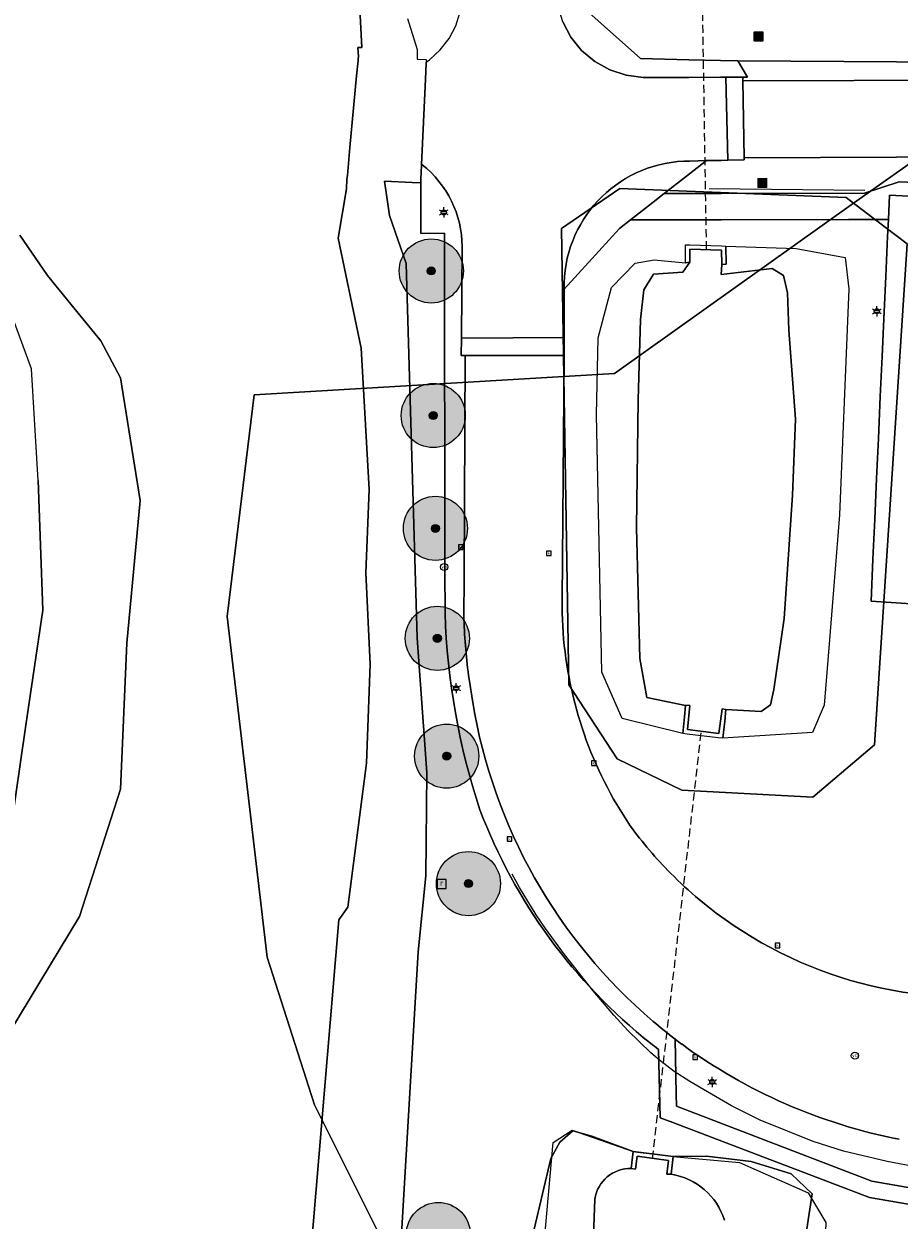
# Model space of a CAD drawing. Header units: metres. Extents: x 163628 to 167855, y 402678 to 405435.
# Tile 651 of 656: x 167422 to 167477, y 405016 to 405090. Entities that reach past the tile are written whole.
import ezdxf
from ezdxf.enums import TextEntityAlignment as Align

# ---------------------------------------------------------------- set-up
doc = ezdxf.new("R2010")
doc.units = ezdxf.units.M
doc.linetypes.add('DASHED2', pattern=[0.375, 0.25, -0.125])
doc.layers.get('0').update_dxf_attribs({"lineweight": 25})
for name, color, linetype, lineweight in [('B-WE-KW-KUNSTWERK_DUIKER-G', 252, 'Continuous', 18), ('X-CA190022.004-UO-BGT_Ondergrond$0$GE_203_VGOHaag_Lijn_GEM', 253, 'X-CA190022.004-UO-BGT_Ondergrond$0$Heg', 9), ('X-CA190022.004-UO-BGT_Ondergrond$0$GE_314_WGDRijbaanLokaleweg_Vlak_GEM', 253, 'Continuous', 9), ('X-CA190022.004-UO-BGT_Ondergrond$0$GE_317_WGDVoetpad_Vlak_GEM', 253, 'Continuous', 9), ('X-CA190022.004-UO-BGT_Ondergrond$0$GE_320_WGDParkeervlak_Vlak_GEM', 253, 'Continuous', 9), ('X-CA190022.004-UO-BGT_Ondergrond$0$GE_363_OWGBerm_openverharding_Vlak_GEM', 253, 'Continuous', 9), ('X-CA190022.004-UO-BGT_Ondergrond$0$GE_364_OWGBerm_halfverhard_Vlak_GEM', 253, 'Continuous', 9), ('X-CA190022.004-UO-BGT_Ondergrond$0$GE_367_OWGBerm_groenvoorziening_grasenk_GEM', 253, 'Continuous', 9), ('X-CA190022.004-UO-BGT_Ondergrond$0$GE_479_BTDGroenvoorziening_grasenkruida_GEM', 253, 'Continuous', 9), ('X-CA190022.004-UO-BGT_Ondergrond$0$GE_522_WTDWatervlakte_meer_plas_ven_vijver_GEM', 253, 'Continuous', 9), ('X-CA190022.004-UO-BGT_Ondergrond$0$GE_541_OWTOever_slootkant_Vlak_GEM', 253, 'Continuous', 9), ('X-CA190022.004-UO-BGT_Ondergrond$0$GE_661_SHDMuurGroterDan30cm_Vlak_GEM', 253, 'Continuous', 9), ('X-CA190022.004-UO-BGT_Ondergrond$0$GE_662_SHDKademuurGroterDan30cm_Vlak_GEM', 253, 'Continuous', 9), ('X-CA190022.004-UO-BGT_Ondergrond$0$GE_812_BRDPlaatsnaambord_Punt_GEM', 253, 'Continuous', 9), ('X-CA190022.004-UO-BGT_Ondergrond$0$GE_814_BRDVerkeersbord_Punt_GEM', 253, 'Continuous', 9), ('X-CA190022.004-UO-BGT_Ondergrond$0$GE_861_PALLichtmast_Punt_GEM', 253, 'Continuous', 9), ('X-CA190022.004-UO-BGT_Ondergrond$0$GE_885_PutInspectieofRioolput_Punt_GEM', 253, 'Continuous', 9), ('X-CA190022.004-UO-BGT_Ondergrond$0$GE_886_PutKolk_Punt_GEM', 253, 'Continuous', 9), ('X-CA190022.004-UO-BGT_Ondergrond$0$N-WE-RI-PUT_INSPECTIE-S', 253, 'Continuous', 9), ('X-CA190022.004-UO-DWM_Beplanting$0$B-WE-GR-BOOM-S AFKOMSTIG UIT BGT', 252, 'Continuous', 0), ('X-CA190022.004-UO-KAD_Percelen$0$B-WE-KG-GRENS_PERCEEL-GV', 150, 'Continuous', 9)]:
    doc.layers.add(name, color=color, linetype=linetype, lineweight=lineweight)
doc.layers.add('X-CA190022.004-UO-DWM_Beplanting$0$B-WE-GR-BOOM-S AFKOMSTIG UIT BOMENBESTAND GEMEENTE', color=252, linetype='Continuous')
doc.layers.add('X-CA190022.004-UO-DWM_Beplanting$0$N-GV-GR-GRAS-A-200', color=7, linetype='Continuous')
doc.layers.add('X-CA190022.004-UO-KLIC$0$B-WE-KL-ET_LS-G', color=42, linetype='X-CA190022.004-UO-KLIC$0$1-200 LAAGSPANNING', lineweight=0, transparency=0.25)
doc.layers.add('X-CA190022.004-UO-KLIC$0$B-WE-KL-ET_LS_KABELBED-G', color=42, linetype='X-CA190022.004-UO-KLIC$0$1-200 LAAGSPANNING', lineweight=0, transparency=0.25)
doc.styles.add('X-CA190022.004-UO-BGT_Ondergrond$0$NLCS-ISO', font='NLCS-ISO.ttf')
doc.styles.add('X-CA190022.004-UO-KLIC$0$NLCS-ISO', font='NLCS-ISO.ttf')
doc.linetypes.add('X-CA190022.004-UO-BGT_Ondergrond$0$Heg', pattern='A,5,-1.5,[2,dgnlstyle-meierijstad.shx,S=0.007937,R=45,X=0,Y=0],-1.5', length=8)
doc.linetypes.add('X-CA190022.004-UO-KLIC$0$1-200 LAAGSPANNING', pattern='A,1.5,-0.6,["LS",X-CA190022.004-UO-KLIC$0$NLCS-ISO,S=0.24,R=0,X=-0.45,Y=-0.12],-0.05', length=2.15)

# ---------------------------------------------------------------- blocks, each defined once
blk = doc.blocks.new('X-CA190022.004-UO-BGT_Ondergrond$0$SRI-KOLK-SO')
at = {"color": 0, "linetype": 'ByBlock', "lineweight": 18}
blk.add_lwpolyline([(-1.125, -1.125), (1.125, -1.125), (1.125, 1.125), (-1.125, 1.125)], close=True, dxfattribs=at)
at = {"color": 0, "linetype": 'ByBlock', "lineweight": 18, "style": 'X-CA190022.004-UO-BGT_Ondergrond$0$NLCS-ISO'}
blk.add_text('k', height=1.5, dxfattribs=at).set_placement((0, 0), align=Align.MIDDLE_CENTER)
blk = doc.blocks.new('X-CA190022.004-UO-BGT_Ondergrond$0$IMGEOKolk')
at = {"xscale": 5, "yscale": 5, "zscale": 5}
blk.add_blockref('X-CA190022.004-UO-BGT_Ondergrond$0$SRI-KOLK-SO', (0, 0), dxfattribs=at)
blk = doc.blocks.new('X-CA190022.004-UO-BGT_Ondergrond$0$SRI-PUT_INSPECTIEPUT_RIOOLPUT-SO')
at = {"color": 0, "linetype": 'ByBlock', "lineweight": 18}
blk.add_lwpolyline([(-1.12, -1.12), (1.12, -1.12), (1.12, 1.12), (-1.12, 1.12)], close=True, dxfattribs=at)
at = {"color": 0, "linetype": 'ByBlock', "lineweight": 18, "style": 'X-CA190022.004-UO-BGT_Ondergrond$0$NLCS-ISO'}
blk.add_text('r', height=1.5, dxfattribs=at).set_placement((0, 0.28), align=Align.MIDDLE_CENTER)
blk = doc.blocks.new('X-CA190022.004-UO-BGT_Ondergrond$0$IMGEOInspectierioolput')
at = {"layer": 'X-CA190022.004-UO-BGT_Ondergrond$0$N-WE-RI-PUT_INSPECTIE-S', "xscale": 10, "yscale": 10, "zscale": 10}
blk.add_blockref('X-CA190022.004-UO-BGT_Ondergrond$0$SRI-PUT_INSPECTIEPUT_RIOOLPUT-SO', (0, 0), dxfattribs=at)
blk = doc.blocks.new('X-CA190022.004-UO-BGT_Ondergrond$0$N-SIE-WEG_LICHTMAST-SO')
h = blk.add_hatch(color=256)
h.paths.add_polyline_path([(1.16, 0.5, 0.658505), (-1.16, 0.5)])
h.paths.add_polyline_path([(-1.16, -0.5, 0.658505), (1.16, -0.5)])
at = {"flags": 128}
for points in [[(-2.19, 1.27), (-1.1, 0.63)], [(-1.16, 0.5), (1.16, 0.5)], [(0, 1.27), (0, 2.53)], [(1.1, 0.63), (2.19, 1.27)], [(-2.19, -1.27), (-1.1, -0.63)], [(-1.16, -0.5), (1.16, -0.5)], [(0, -1.27), (0, -2.53)], [(2.19, -1.27), (1.1, -0.63)]]:
    blk.add_lwpolyline(points, dxfattribs=at)
at = {"ltscale": 0.5}
blk.add_circle((0, 0), 1.27, dxfattribs=at)
at = {"style": 'X-CA190022.004-UO-BGT_Ondergrond$0$NLCS-ISO'}
blk.add_attdef('TYPE', text='', height=1.8, dxfattribs=at).set_placement((0, 2.53), align=Align.BOTTOM_CENTER)
blk = doc.blocks.new('X-CA190022.004-UO-BGT_Ondergrond$0$IMGEOLichtmastpaal')
at = {"xscale": 5, "yscale": 5, "zscale": 5}
blk.add_blockref('X-CA190022.004-UO-BGT_Ondergrond$0$N-SIE-WEG_LICHTMAST-SO', (0, 6.4), dxfattribs=at)
blk = doc.blocks.new('X-CA190022.004-UO-BGT_Ondergrond$0$SIE-WEG_PAAL_VERKEERSBORD-SO')
at = {"linetype": 'ByBlock', "lineweight": 18}
blk.add_circle((0, 0), 1.5, dxfattribs=at)
at = {"linetype": 'ByBlock', "lineweight": 18, "style": 'X-CA190022.004-UO-BGT_Ondergrond$0$NLCS-ISO'}
blk.add_text('vb', height=1.5, dxfattribs=at).set_placement((0, 0.13), align=Align.MIDDLE_CENTER)
blk = doc.blocks.new('X-CA190022.004-UO-BGT_Ondergrond$0$IMGEOVerkeersbord')
at = {"xscale": 5, "yscale": 5, "zscale": 5}
blk.add_blockref('X-CA190022.004-UO-BGT_Ondergrond$0$SIE-WEG_PAAL_VERKEERSBORD-SO', (0, 0), dxfattribs=at)
blk = doc.blocks.new('*U33')
at = {"layer": 'X-CA190022.004-UO-BGT_Ondergrond$0$GE_812_BRDPlaatsnaambord_Punt_GEM'}
h = blk.add_hatch(color=1, dxfattribs=at)
edge = h.paths.add_edge_path()
edge.add_spline(control_points=[(-13.2, 15.8), (-13.7, 15.8), (-14.3, 15.6)], knot_values=[0, 0, 0, 1, 1, 1], degree=2, periodic=0)
edge.add_spline(control_points=[(-14.3, 15.6), (-15.8, 14.9), (-15.8, 13.2)], knot_values=[0, 0, 0, 1, 1, 1], degree=2, periodic=0)
edge.add_line((-15.8, 13.2), (-15.8, -13.6))
edge.add_spline(control_points=[(-15.8, -13.6), (-15.3, -15.8), (-13.2, -15.8)], knot_values=[0, 0, 0, 1, 1, 1], degree=2, periodic=0)
edge.add_line((-13.2, -15.8), (13.6, -15.8))
edge.add_spline(control_points=[(13.6, -15.8), (15.8, -15.3), (15.8, -13.2)], knot_values=[0, 0, 0, 1, 1, 1], degree=2, periodic=0)
edge.add_line((15.8, -13.2), (15.8, 13.2))
edge.add_spline(control_points=[(15.8, 13.2), (15.8, 13.7), (15.6, 14.3)], knot_values=[0, 0, 0, 1, 1, 1], degree=2, periodic=0)
edge.add_spline(control_points=[(15.6, 14.3), (14.9, 15.8), (13.2, 15.8)], knot_values=[0, 0, 0, 1, 1, 1], degree=2, periodic=0)
edge.add_line((13.2, 15.8), (-13.2, 15.8))
at = {"layer": 'X-CA190022.004-UO-BGT_Ondergrond$0$GE_812_BRDPlaatsnaambord_Punt_GEM', "color": 1}
blk.add_3dface([(12.5, 7.4), (12.5, -7.4), (-12.5, -7.4), (-12.5, 7.4)], dxfattribs=at)
blk = doc.blocks.new('X-CA190022.004-UO-BGT_Ondergrond$0$IMGEOPlaatsnaambord')
at = {"layer": 'X-CA190022.004-UO-BGT_Ondergrond$0$GE_812_BRDPlaatsnaambord_Punt_GEM'}
blk.add_hatch(color=256, dxfattribs=at).paths.add_polyline_path([(12.5, 7.4), (12.5, -7.4), (-12.5, -7.4), (-12.5, 7.4)])
h = blk.add_hatch(color=256, dxfattribs=at)
edge = h.paths.add_edge_path(flags=0)
edge.add_spline(control_points=[(-10.4, -5.1), (-10.4, -5.3), (-10.2, -5.3)], knot_values=[0, 0, 0, 1, 1, 1], degree=2, periodic=0)
edge.add_line((-10.2, -5.3), (10.2, -5.3))
edge.add_spline(control_points=[(10.2, -5.3), (10.4, -5.3), (10.4, -5.1)], knot_values=[0, 0, 0, 1, 1, 1], degree=2, periodic=0)
edge.add_line((10.4, -5.1), (10.4, 5.1))
edge.add_spline(control_points=[(10.4, 5.1), (10.4, 5.3), (10.2, 5.3)], knot_values=[0, 0, 0, 1, 1, 1], degree=2, periodic=0)
edge.add_line((10.2, 5.3), (-10.2, 5.3))
edge.add_spline(control_points=[(-10.2, 5.3), (-10.4, 5.3), (-10.4, 5.1)], knot_values=[0, 0, 0, 1, 1, 1], degree=2, periodic=0)
edge.add_line((-10.4, 5.1), (-10.4, -5.1))
blk.add_blockref('*U33', (0, 0), dxfattribs=at)
blk = doc.blocks.new('X-CA190022.004-UO-DWM_Beplanting$0$SGR-BOOM_01-SO')
at = {"linetype": 'ByBlock', "lineweight": 18}
h = blk.add_hatch(color=0, dxfattribs=at)
h.dxf.hatch_style = 1
edge = h.paths.add_edge_path()
edge.add_arc((0, 0), 0.25, 0, 360)
at = {"color": 0, "linetype": 'ByBlock', "lineweight": 18}
for radius in [2, 0.25]:
    blk.add_circle((0, 0), radius, dxfattribs=at)
blk = doc.blocks.new('X-CA190022.004-UO-DWM_Beplanting$0$IMGEOBoom')
at = {"transparency": 33554457}
h = blk.add_hatch(color=256, dxfattribs=at)
h.dxf.hatch_style = 1
edge = h.paths.add_edge_path()
edge.add_arc((0, 0), 100, 0, 360)
edge = h.paths.add_edge_path(flags=17)
edge.add_arc((0, 0), 12.5, 0, 360)
h = blk.add_hatch()
h.set_pattern_fill('ANGLE', color=256)
h.set_pattern_definition([(0, (0, 0), (0, 6.985), [5.08, -1.905]), (90, (0, 0), (-6.985, 4e-16), [5.08, -1.905])])
edge = h.paths.add_edge_path(flags=17)
edge.add_arc((0, 0), 12.5, 0, 360)
at = {"layer": 'X-CA190022.004-UO-DWM_Beplanting$0$N-GV-GR-GRAS-A-200'}
h = blk.add_hatch(color=256, dxfattribs=at)
h.dxf.hatch_style = 1
edge = h.paths.add_edge_path(flags=17)
edge.add_arc((0, 0), 12.5, 0, 360)
at = {"xscale": 50, "yscale": 50, "zscale": 50}
blk.add_blockref('X-CA190022.004-UO-DWM_Beplanting$0$SGR-BOOM_01-SO', (0, 0), dxfattribs=at)

msp = doc.modelspace()

# ---------------------------------------------------------------- linework, layer by layer
at = {"layer": 'B-WE-KW-KUNSTWERK_DUIKER-G', "linetype": 'DASHED2', "ltscale": 2, "flags": 128}
for points in [[(167464.619, 405076.155), (167464.327, 405094.022)], [(167461.247, 405019.413), (167464.298, 405046.104)]]:
    msp.add_lwpolyline(points, dxfattribs=at)
at = {"layer": 'X-CA190022.004-UO-BGT_Ondergrond$0$GE_203_VGOHaag_Lijn_GEM'}
msp.add_line((167474.489, 405079.825), (167464.78, 405079.935), dxfattribs=at)
at = {"layer": 'X-CA190022.004-UO-BGT_Ondergrond$0$GE_314_WGDRijbaanLokaleweg_Vlak_GEM', "flags": 128}
for points in [[(167446.882, 405081.426), (167446.842, 405081.452), (167446.88, 405082.306), (167447.084, 405086.774), (167447.127, 405087.734), (167447.131, 405087.823), (167447.132, 405087.829), (167447.341, 405087.975), (167448.007, 405088.585), (167448.557, 405089.301), (167448.974, 405090.101), (167449.246, 405090.962)], [(167500.706, 405086.762), (167499.83, 405085.88), (167498.902, 405085.054), (167497.925, 405084.286), (167496.482, 405083.517), (167494.971, 405082.89), (167493.407, 405082.412), (167491.805, 405082.088), (167490.178, 405081.92), (167487.334, 405081.882), (167484.674, 405081.935), (167481.226, 405081.911), (167466.957, 405081.865), (167466.885, 405086.654), (167480.761, 405086.694), (167491.542, 405086.675), (167492.896, 405086.961), (167494.195, 405087.437), (167495.413, 405088.094), (167496.524, 405088.92), (167497.505, 405089.895), (167498.336, 405091.001)], [(167455.649, 405090.343), (167456.154, 405089.394), (167456.829, 405088.559), (167457.651, 405087.867), (167458.589, 405087.343), (167459.609, 405087.008), (167460.675, 405086.872), (167463.523, 405086.879), (167465.495, 405086.885), (167465.821, 405086.885)], [(167465.821, 405086.885), (167465.938, 405081.708), (167465.52, 405081.701), (167464.605, 405081.684), (167463.548, 405081.66), (167463.201, 405081.652)], [(167466.885, 405086.654), (167466.957, 405081.865), (167466.959, 405081.727), (167465.938, 405081.708), (167465.821, 405086.885), (167466.882, 405086.888), (167466.885, 405086.654)], [(167455.739, 405073.662), (167455.737, 405070.641), (167449.329, 405070.618), (167449.376, 405076.322)], [(167455.737, 405070.641), (167455.736, 405069.531), (167454.626, 405069.53), (167449.563, 405069.527), (167449.32, 405069.527), (167449.329, 405070.618), (167455.737, 405070.641)], [(167449.486, 405053.083), (167449.499, 405055.82), (167449.563, 405069.527), (167454.626, 405069.53), (167455.736, 405069.531), (167455.607, 405054.277)], [(167450.036, 405047.886), (167449.805, 405049.339)], [(167458.821, 405041.861), (167459.853, 405040.195)], [(167463.094, 405026.561), (167462.879, 405026.72), (167462.666, 405026.88)]]:
    msp.add_lwpolyline(points, dxfattribs=at)
at = {"layer": 'X-CA190022.004-UO-BGT_Ondergrond$0$GE_314_WGDRijbaanLokaleweg_Vlak_GEM'}
for centre, radius, start, end in [((167463.565, 405073.833), 7.828, 92.66348, 181.25063), ((167442.848, 405076.294), 6.528, 0.24893, 51.8347), ((167480.367, 405054.062), 24.761, 179.50356, 209.52243), ((167480.812, 405055.523), 25.966, 216.1795, 224.77723), ((167480.945, 405055.625), 26.132, 224.72911, 230.03161), ((167480.937, 405055.632), 26.132, 230.05602, 277.32754)]:
    msp.add_arc(centre, radius, start, end, dxfattribs=at)
at = {"layer": 'X-CA190022.004-UO-BGT_Ondergrond$0$GE_314_WGDRijbaanLokaleweg_Vlak_GEM', "extrusion": (0, 0, -1)}
for centre, radius, start, end in [((-167485.921, 405054.302), 36.456, 352.1759, 358.08408), ((-167482.859, 405053.321), 33.27, 310.42983, 350.59732), ((-167483.134, 405053.66), 33.707, 307.39092, 310.41208), ((-167483.097, 405053.858), 33.841, 281.02582, 306.23427)]:
    msp.add_arc(centre, radius, start, end, dxfattribs=at)
at = {"layer": 'X-CA190022.004-UO-BGT_Ondergrond$0$GE_317_WGDVoetpad_Vlak_GEM', "flags": 128}
for points in [[(167448.31, 405053.457), (167448.306, 405056.115), (167448.274, 405077.152), (167446.794, 405077.148), (167446.803, 405080.607), (167446.817, 405080.903), (167446.842, 405081.452), (167446.882, 405081.426)], [(167481.12, 405079.266), (167476.025, 405079.521), (167475.956, 405078.004), (167473.481, 405078.003), (167465.539, 405077.999), (167463.566, 405077.998), (167459.879, 405077.996), (167460.997, 405078.869), (167461.977, 405079.633), (167463.558, 405079.635), (167465.53, 405079.638), (167474.462, 405079.652), (167476.621, 405080.357), (167481.156, 405080.174), (167481.12, 405079.266)], [(167449.376, 405076.322), (167449.329, 405070.618), (167449.32, 405069.527), (167449.563, 405069.527)], [(167449.563, 405069.527), (167449.499, 405055.82), (167449.486, 405053.083)], [(167449.805, 405049.339), (167450.036, 405047.886)], [(167462.666, 405026.88), (167462.727, 405023.447), (167462.741, 405022.697), (167474.917, 405018.027), (167479.81, 405017.168), (167487.039, 405016.728), (167487.042, 405016.658), (167487.082, 405015.686), (167479.725, 405016.155), (167474.775, 405017.008), (167462.52, 405021.682), (167461.729, 405021.984), (167461.613, 405026.248)]]:
    msp.add_lwpolyline(points, dxfattribs=at)
at = {"layer": 'X-CA190022.004-UO-BGT_Ondergrond$0$GE_317_WGDVoetpad_Vlak_GEM', "extrusion": (0, 0, -1)}
for centre, radius, start, end in [((-167442.848, 405076.294), 6.528, 128.1653, 179.75107), ((-167491.894, 405054.853), 43.606, 341.73363, 358.16573), ((-167482.325, 405053.292), 34.064, 308.49689, 339.18101), ((-167482.71, 405053.786), 34.69, 307.45619, 308.48702)]:
    msp.add_arc(centre, radius, start, end, dxfattribs=at)
at = {"layer": 'X-CA190022.004-UO-BGT_Ondergrond$0$GE_317_WGDVoetpad_Vlak_GEM'}
for centre, radius, start, end in [((167485.921, 405054.302), 36.456, 181.91592, 187.8241), ((167482.859, 405053.321), 33.27, 189.40268, 229.57017), ((167483.134, 405053.66), 33.707, 229.58792, 232.60908)]:
    msp.add_arc(centre, radius, start, end, dxfattribs=at)
at = {"layer": 'X-CA190022.004-UO-BGT_Ondergrond$0$GE_320_WGDParkeervlak_Vlak_GEM', "flags": 128}
msp.add_lwpolyline([(167480.002, 405056.584), (167479.869, 405053.88), (167474.876, 405054.196), (167474.996, 405056.834), (167475.109, 405059.321), (167475.224, 405061.866), (167475.337, 405064.349), (167475.456, 405066.975), (167475.569, 405069.468), (167475.675, 405071.814), (167475.795, 405074.458), (167475.908, 405076.946), (167475.956, 405078.004), (167476.025, 405079.521), (167481.12, 405079.266), (167480.993, 405076.691), (167480.871, 405074.204), (167480.74, 405071.561), (167480.625, 405069.215), (167480.502, 405066.722), (167480.373, 405064.097), (167480.25, 405061.615), (167480.125, 405059.07), (167480.002, 405056.584)], dxfattribs=at)
at = {"layer": 'X-CA190022.004-UO-BGT_Ondergrond$0$GE_363_OWGBerm_openverharding_Vlak_GEM', "flags": 128}
for points in [[(167455.223, 405092.779), (167460.5, 405088.047), (167463.517, 405087.981), (167465.49, 405087.938), (167466.573, 405087.914), (167467.18, 405086.889), (167466.882, 405086.888), (167465.821, 405086.885), (167465.495, 405086.885), (167463.523, 405086.879), (167460.675, 405086.872), (167459.609, 405087.008), (167458.589, 405087.343), (167457.651, 405087.867), (167456.829, 405088.559), (167456.154, 405089.394), (167455.649, 405090.343), (167455.334, 405091.37), (167455.22, 405092.438), (167455.223, 405092.779)], [(167463.201, 405081.652), (167463.548, 405081.66), (167464.605, 405081.684), (167463.552, 405080.862), (167461.977, 405079.633), (167460.997, 405078.869)], [(167460.997, 405078.869), (167459.879, 405077.996), (167459.188, 405077.457), (167456.61, 405074.62), (167455.739, 405073.662)]]:
    msp.add_lwpolyline(points, dxfattribs=at)
at = {"layer": 'X-CA190022.004-UO-BGT_Ondergrond$0$GE_363_OWGBerm_openverharding_Vlak_GEM', "extrusion": (0, 0, -1)}
msp.add_arc((-167463.565, 405073.833), 7.828, 358.74937, 87.33652, dxfattribs=at)
at = {"layer": 'X-CA190022.004-UO-BGT_Ondergrond$0$GE_364_OWGBerm_halfverhard_Vlak_GEM', "flags": 128}
msp.add_lwpolyline([(167498.336, 405091.001), (167497.505, 405089.895), (167496.524, 405088.92), (167495.413, 405088.094), (167494.195, 405087.437), (167492.896, 405086.961), (167491.542, 405086.675), (167480.761, 405086.694), (167466.885, 405086.654), (167466.882, 405086.888), (167467.18, 405086.889), (167466.573, 405087.914), (167483.071, 405087.806), (167490.331, 405088.145), (167492.41, 405088.373), (167493.583, 405088.805), (167494.675, 405089.412), (167495.661, 405090.18), (167496.517, 405091.09)], dxfattribs=at)
at = {"layer": 'X-CA190022.004-UO-BGT_Ondergrond$0$GE_367_OWGBerm_groenvoorziening_grasenk_GEM', "flags": 128}
for points in [[(167496.517, 405091.09), (167495.661, 405090.18), (167494.675, 405089.412), (167493.583, 405088.805), (167492.41, 405088.373), (167490.331, 405088.145), (167483.071, 405087.806), (167466.573, 405087.914), (167465.49, 405087.938), (167463.517, 405087.981), (167460.5, 405088.047), (167455.223, 405092.779)], [(167481.226, 405081.911), (167481.171, 405080.545), (167481.156, 405080.174), (167476.621, 405080.357), (167474.462, 405079.652), (167465.53, 405079.638), (167463.558, 405079.635), (167461.977, 405079.633), (167463.552, 405080.862), (167464.605, 405081.684), (167465.52, 405081.701), (167465.938, 405081.708), (167466.959, 405081.727), (167466.957, 405081.865), (167481.226, 405081.911)], [(167455.607, 405054.277), (167455.736, 405069.531), (167455.737, 405070.641), (167455.739, 405073.662), (167456.61, 405074.62), (167459.188, 405077.457), (167459.879, 405077.996), (167463.566, 405077.998), (167465.539, 405077.999), (167473.481, 405078.003), (167475.956, 405078.004), (167475.908, 405076.946), (167475.795, 405074.458), (167475.675, 405071.814), (167475.569, 405069.468), (167475.456, 405066.975), (167475.337, 405064.349), (167475.224, 405061.866), (167475.109, 405059.321), (167474.996, 405056.834), (167474.876, 405054.196), (167479.869, 405053.88)], [(167471.959, 405047.726), (167471.219, 405046.012), (167465.628, 405045.657), (167465.348, 405045.689), (167463.409, 405045.909), (167463.138, 405045.94), (167459.35, 405046.879), (167458.08, 405049.773), (167457.763, 405065.829), (167457.858, 405070.63), (167458.681, 405073.76), (167460.17, 405075.283), (167461.344, 405075.497), (167463.309, 405075.316), (167463.305, 405076.435), (167463.574, 405076.427), (167465.547, 405076.364), (167465.814, 405076.356), (167470.207, 405076.212), (167473.265, 405075.647), (167473.5, 405073.694), (167472.913, 405059.581), (167472.286, 405051.784), (167471.959, 405047.726)], [(167459.853, 405040.195), (167458.821, 405041.861)], [(167486.98, 405018.19), (167486.998, 405017.63), (167487.019, 405017.179), (167487.039, 405016.728), (167479.81, 405017.168), (167474.917, 405018.027), (167462.741, 405022.697), (167462.727, 405023.447), (167462.666, 405026.88), (167462.879, 405026.72), (167463.094, 405026.561)]]:
    msp.add_lwpolyline(points, dxfattribs=at)
at = {"layer": 'X-CA190022.004-UO-BGT_Ondergrond$0$GE_367_OWGBerm_groenvoorziening_grasenk_GEM', "extrusion": (0, 0, -1)}
for centre, radius, start, end in [((-167480.367, 405054.062), 24.761, 330.47757, 0.49644), ((-167480.812, 405055.523), 25.966, 315.22277, 323.8205), ((-167480.945, 405055.625), 26.132, 309.96839, 315.27089), ((-167480.937, 405055.632), 26.132, 262.67246, 309.94398)]:
    msp.add_arc(centre, radius, start, end, dxfattribs=at)
at = {"layer": 'X-CA190022.004-UO-BGT_Ondergrond$0$GE_367_OWGBerm_groenvoorziening_grasenk_GEM'}
msp.add_arc((167483.097, 405053.858), 33.841, 233.76573, 258.97418, dxfattribs=at)
at = {"layer": 'X-CA190022.004-UO-BGT_Ondergrond$0$GE_479_BTDGroenvoorziening_grasenkruida_GEM', "flags": 128}
for points in [[(167445.456, 405012.266), (167446.64, 405032.336), (167447.12, 405037.063), (167447.183, 405043.524), (167446.569, 405051.888), (167445.89, 405075.277), (167444.847, 405078.265), (167444.538, 405080.399), (167446.264, 405080.321), (167446.789, 405080.297), (167446.803, 405080.607), (167446.794, 405077.148), (167448.274, 405077.152), (167448.306, 405056.115), (167448.31, 405053.457)], [(167422.936, 405061.734), (167423.221, 405053.638), (167422.157, 405046.477), (167421.185, 405039.7), (167417.51, 405033.187), (167412.778, 405027.312), (167406.869, 405023.52), (167399.698, 405020.277), (167392.973, 405019.177), (167385.646, 405020.441), (167378.252, 405022.598), (167371.121, 405026.938), (167369.366, 405028.417), (167359.334, 405033.657), (167357.209, 405035.598), (167356.007, 405037.422), (167355.667, 405037.897), (167356.974, 405038.807), (167356.923, 405038.88), (167356.89, 405038.927), (167357.691, 405039.534)], [(167461.613, 405026.248), (167461.729, 405021.984), (167462.52, 405021.682), (167474.775, 405017.008), (167479.725, 405016.155), (167487.082, 405015.686)], [(167451.949, 404949.2), (167454.22, 405011.104), (167455.049, 405020.448), (167456.23, 405021.211), (167460.032, 405019.88), (167460.316, 405019.844), (167462.274, 405019.597), (167462.535, 405019.564), (167466.679, 405019.187), (167470.956, 405017.298), (167472.065, 405015.455), (167469.546, 404946.796)]]:
    msp.add_lwpolyline(points, dxfattribs=at)
at = {"layer": 'X-CA190022.004-UO-BGT_Ondergrond$0$GE_479_BTDGroenvoorziening_grasenkruida_GEM'}
for centre, radius, start, end in [((167491.894, 405054.853), 43.606, 181.83427, 198.26637), ((167482.325, 405053.292), 34.064, 200.81899, 231.50311), ((167482.71, 405053.786), 34.69, 231.51298, 232.54381)]:
    msp.add_arc(centre, radius, start, end, dxfattribs=at)
at = {"layer": 'X-CA190022.004-UO-BGT_Ondergrond$0$GE_522_WTDWatervlakte_meer_plas_ven_vijver_GEM', "flags": 128}
for points in [[(167442.943, 405091.959), (167443.128, 405088.741), (167442.876, 405088.75), (167442.911, 405088.18), (167442.898, 405088.039), (167442.887, 405087.926), (167442.797, 405086.964), (167442.379, 405082.509), (167442.216, 405080.766), (167442.205, 405080.646), (167442.191, 405080.505), (167442.17, 405079.933), (167441.645, 405076.851), (167443.071, 405069.976), (167443.584, 405061.18), (167443.371, 405055.975), (167443.639, 405050.272), (167443.421, 405044.108), (167442.25, 405035.11), (167441.692, 405034.326)], [(167420.533, 405026.349), (167425.517, 405034.543), (167428.077, 405042.481), (167428.461, 405051.581), (167429.299, 405060.492), (167428.079, 405068.134), (167426.84, 405070.44), (167424.961, 405072.722), (167423.516, 405074.515), (167421.796, 405077.044)], [(167465.573, 405075.213), (167465.531, 405074.583), (167468.707, 405074.96), (167469.412, 405074.513), (167469.671, 405073.43), (167469.742, 405071.1), (167470.174, 405065.566), (167469.986, 405060.812), (167469.451, 405053.124), (167468.815, 405048.7), (167468.604, 405047.735), (167468.016, 405047.312), (167465.83, 405047.455), (167465.582, 405047.486), (167465.381, 405045.945), (167463.436, 405046.198), (167463.575, 405047.7), (167463.303, 405047.716), (167463.3, 405047.687), (167460.902, 405048.188), (167460.449, 405050.618), (167460.253, 405058.778), (167460.355, 405066.77), (167460.497, 405071.783), (167460.708, 405073.618), (167461.32, 405074.607), (167463.131, 405074.725), (167463.579, 405075.341), (167463.575, 405076.156), (167465.548, 405076.09), (167465.573, 405075.213)], [(167441.692, 405034.326), (167439.895, 405013.085)], [(167459.927, 405018.813), (167460.194, 405018.779), (167460.285, 405019.584), (167462.24, 405019.309), (167462.14, 405018.464), (167462.415, 405018.454)], [(167455.152, 404948.786), (167457.651, 405016.906)]]:
    msp.add_lwpolyline(points, dxfattribs=at)
at = {"layer": 'X-CA190022.004-UO-BGT_Ondergrond$0$GE_522_WTDWatervlakte_meer_plas_ven_vijver_GEM', "extrusion": (0, 0, -1)}
for centre, radius, start, end in [((-167459.87, 405016.57), 2.244, 8.62057, 91.46193), ((-167461.782, 405014.371), 4.132, 98.81169, 162.7121)]:
    msp.add_arc(centre, radius, start, end, dxfattribs=at)
at = {"layer": 'X-CA190022.004-UO-BGT_Ondergrond$0$GE_541_OWTOever_slootkant_Vlak_GEM', "flags": 128}
for points in [[(167439.895, 405013.085), (167441.692, 405034.326), (167442.25, 405035.11), (167443.421, 405044.108), (167443.639, 405050.272), (167443.371, 405055.975), (167443.584, 405061.18), (167443.071, 405069.976), (167441.645, 405076.851), (167442.17, 405079.933), (167442.191, 405080.505), (167442.205, 405080.646), (167442.216, 405080.766), (167442.379, 405082.509), (167442.797, 405086.964), (167442.887, 405087.926), (167442.898, 405088.039), (167442.911, 405088.18), (167442.876, 405088.75), (167443.128, 405088.741), (167442.943, 405091.959)], [(167445.972, 405090.553), (167446.579, 405088.611), (167446.57, 405088.015), (167447.139, 405087.989), (167447.136, 405087.916), (167447.132, 405087.843), (167447.132, 405087.829), (167447.131, 405087.823), (167447.127, 405087.734), (167447.084, 405086.774), (167446.88, 405082.306), (167446.842, 405081.452), (167446.817, 405080.903), (167446.803, 405080.607), (167446.789, 405080.297), (167446.264, 405080.321), (167444.538, 405080.399), (167444.847, 405078.265), (167445.89, 405075.277), (167446.569, 405051.888), (167447.183, 405043.524), (167447.12, 405037.063), (167446.64, 405032.336), (167445.456, 405012.266)], [(167421.796, 405077.044), (167423.516, 405074.515), (167424.961, 405072.722), (167426.84, 405070.44), (167428.079, 405068.134), (167429.299, 405060.492), (167428.461, 405051.581), (167428.077, 405042.481), (167425.517, 405034.543), (167420.533, 405026.349)], [(167465.814, 405076.356), (167470.207, 405076.212), (167473.265, 405075.647), (167473.5, 405073.694), (167472.913, 405059.581), (167472.286, 405051.784), (167471.959, 405047.726), (167471.219, 405046.012), (167465.628, 405045.657), (167465.767, 405046.727), (167465.83, 405047.455), (167468.016, 405047.312), (167468.604, 405047.735), (167468.815, 405048.7), (167469.451, 405053.124), (167469.986, 405060.812), (167470.174, 405065.566), (167469.742, 405071.1), (167469.671, 405073.43), (167469.412, 405074.513), (167468.707, 405074.96), (167465.531, 405074.583), (167465.573, 405075.213), (167465.834, 405075.222), (167465.814, 405076.356)], [(167463.579, 405075.341), (167463.131, 405074.725), (167461.32, 405074.607), (167460.708, 405073.618), (167460.497, 405071.783), (167460.355, 405066.77), (167460.253, 405058.778), (167460.449, 405050.618), (167460.902, 405048.188), (167463.3, 405047.687), (167463.235, 405046.985), (167463.138, 405045.94), (167459.35, 405046.879), (167458.08, 405049.773), (167457.763, 405065.829), (167457.858, 405070.63), (167458.681, 405073.76), (167460.17, 405075.283), (167461.344, 405075.497), (167463.309, 405075.316), (167463.579, 405075.341)], [(167421.185, 405039.7), (167422.157, 405046.477), (167423.221, 405053.638), (167422.936, 405061.734), (167422.524, 405068.706), (167421.027, 405072.782)], [(167451.949, 404949.2), (167454.22, 405011.104), (167455.049, 405020.448), (167456.23, 405021.211), (167460.032, 405019.88), (167459.927, 405018.813)], [(167462.415, 405018.454), (167462.535, 405019.564), (167466.679, 405019.187), (167470.956, 405017.298), (167472.065, 405015.455), (167469.546, 404946.796)], [(167457.651, 405016.906), (167455.152, 404948.786)]]:
    msp.add_lwpolyline(points, dxfattribs=at)
at = {"layer": 'X-CA190022.004-UO-BGT_Ondergrond$0$GE_541_OWTOever_slootkant_Vlak_GEM'}
for centre, radius, start, end in [((167459.87, 405016.57), 2.244, 88.53807, 171.37943), ((167461.782, 405014.371), 4.132, 17.2879, 81.18831)]:
    msp.add_arc(centre, radius, start, end, dxfattribs=at)
at = {"layer": 'X-CA190022.004-UO-BGT_Ondergrond$0$GE_661_SHDMuurGroterDan30cm_Vlak_GEM', "flags": 128}
msp.add_lwpolyline([(167462.535, 405019.564), (167462.415, 405018.454), (167462.14, 405018.464), (167462.24, 405019.309), (167460.285, 405019.584), (167460.194, 405018.779), (167459.927, 405018.813), (167460.032, 405019.88), (167460.316, 405019.844), (167462.274, 405019.597), (167462.535, 405019.564)], dxfattribs=at)
at = {"layer": 'X-CA190022.004-UO-BGT_Ondergrond$0$GE_662_SHDKademuurGroterDan30cm_Vlak_GEM', "flags": 128}
for points in [[(167463.575, 405076.156), (167463.579, 405075.341), (167463.309, 405075.316), (167463.305, 405076.435), (167463.574, 405076.427), (167465.547, 405076.364), (167465.814, 405076.356), (167465.834, 405075.222), (167465.573, 405075.213), (167465.548, 405076.09), (167463.575, 405076.156)], [(167463.575, 405047.7), (167463.436, 405046.198), (167465.381, 405045.945), (167465.582, 405047.486), (167465.83, 405047.455), (167465.767, 405046.727), (167465.628, 405045.657), (167465.348, 405045.689), (167463.409, 405045.909), (167463.138, 405045.94), (167463.235, 405046.985), (167463.3, 405047.687), (167463.303, 405047.716), (167463.575, 405047.7)]]:
    msp.add_lwpolyline(points, dxfattribs=at)
at = {"layer": 'X-CA190022.004-UO-KAD_Percelen$0$B-WE-KG-GRENS_PERCEEL-GV', "flags": 128}
for points in [[(167475.917, 405301.544), (167477.158, 405285.56), (167479.24, 405252.939), (167480.321, 405228.806), (167481.614, 405203.836), (167482.902, 405178.866), (167484.303, 405153.907), (167485.271, 405135.099), (167485.585, 405129.002), (167485.244, 405104.411), (167477.729, 405081.826), (167473.792, 405079.021), (167477.136, 405076.486), (167475.095, 405045.243), (167471.253, 405041.973), (167463.075, 405042.425), (167459.05, 405044.364), (167456.029, 405048.995), (167455.714, 405068.21), (167436.403, 405067.072), (167434.715, 405053.245), (167437.219, 405031.996), (167440.165, 405022.789), (167446.823, 405009.49)], [(167446.823, 405009.49), (167440.165, 405022.789), (167437.219, 405031.996), (167434.715, 405053.245), (167436.403, 405067.072), (167455.714, 405068.21), (167455.563, 405077.444), (167459.212, 405079.94), (167473.322, 405079.378), (167473.792, 405079.021), (167477.729, 405081.826), (167485.244, 405104.411), (167485.585, 405129.002), (167485.271, 405135.099), (167484.303, 405153.907), (167482.902, 405178.866), (167481.614, 405203.836), (167480.321, 405228.806), (167479.24, 405252.939), (167477.158, 405285.56), (167475.917, 405301.544)], [(167453.874, 405015.04), (167454.916, 405019.448), (167455.474, 405020.469), (167456.273, 405021.172), (167457.467, 405020.84), (167460.032, 405019.88), (167462.535, 405019.564), (167464.612, 405019.583), (167467.405, 405019.244), (167469.886, 405018.483), (167471.203, 405017.235), (167470.356, 405011.645)]]:
    msp.add_lwpolyline(points, dxfattribs=at)
for points in [[(167473.792, 405079.021), (167473.322, 405079.378), (167459.212, 405079.94), (167455.563, 405077.444), (167455.714, 405068.21), (167458.883, 405068.397)], [(167473.792, 405079.021), (167458.883, 405068.397), (167455.714, 405068.21), (167456.029, 405048.995), (167459.05, 405044.364), (167463.075, 405042.425), (167471.253, 405041.973), (167475.095, 405045.243), (167477.136, 405076.486)], [(167470.271, 405010.802), (167470.351, 405011.597), (167470.356, 405011.645), (167471.203, 405017.235), (167469.886, 405018.483), (167467.405, 405019.244), (167464.612, 405019.583), (167462.535, 405019.564), (167460.032, 405019.88), (167457.467, 405020.84), (167456.273, 405021.172), (167455.474, 405020.469), (167454.916, 405019.448), (167453.874, 405015.04), (167453.843, 405009.971), (167453.877, 405005.107), (167454.08, 405001.979), (167454.114, 404999.758), (167454.586, 404999.129), (167466.439, 404988.288), (167470.757, 404985.585), (167470.999, 404998.164), (167470.293, 405010.55)]]:
    msp.add_lwpolyline(points, close=True, dxfattribs=at)
at = {"layer": 'X-CA190022.004-UO-KLIC$0$B-WE-KL-ET_LS-G'}
for points in [[(167464.675, 405023.597), (167463.571, 405024.243), (167462.6, 405024.871), (167461.688, 405025.577), (167461.138, 405026.04), (167459.703, 405027.426), (167458.846, 405028.377), (167457.556, 405029.903), (167455.763, 405032.169), (167454.578, 405033.779), (167453.989, 405034.642), (167452.95, 405036.349), (167452.501, 405037.181)], [(167491.4, 405016.794), (167490.735, 405016.917), (167489.67, 405017.103), (167487.943, 405017.395), (167485.967, 405017.704), (167477.854, 405018.874), (167475.892, 405019.249), (167473.165, 405019.902), (167471.265, 405020.509), (167467.969, 405021.837), (167466.179, 405022.716), (167464.675, 405023.597)]]:
    msp.add_lwpolyline(points, dxfattribs=at)
at = {"layer": 'X-CA190022.004-UO-KLIC$0$B-WE-KL-ET_LS_KABELBED-G'}
for points in [[(167464.675, 405023.597), (167463.571, 405024.243), (167462.6, 405024.871), (167461.688, 405025.577), (167461.138, 405026.04), (167459.703, 405027.426), (167458.846, 405028.377), (167457.556, 405029.903), (167455.763, 405032.169), (167454.578, 405033.779), (167453.989, 405034.642), (167452.95, 405036.349), (167452.501, 405037.181)], [(167491.4, 405016.794), (167490.735, 405016.917), (167489.67, 405017.103), (167487.943, 405017.395), (167485.967, 405017.704), (167477.854, 405018.874), (167475.892, 405019.249), (167473.165, 405019.902), (167471.265, 405020.509), (167467.969, 405021.837), (167466.179, 405022.716), (167464.675, 405023.597)]]:
    msp.add_lwpolyline(points, dxfattribs=at)

# ---------------------------------------------------------------- block references
at = {"layer": 'X-CA190022.004-UO-BGT_Ondergrond$0$GE_812_BRDPlaatsnaambord_Punt_GEM', "xscale": 0.02, "yscale": 0.02, "zscale": 0.02}
for p in [(167467.859, 405089.429), (167468.103, 405080.294)]:
    msp.add_blockref('X-CA190022.004-UO-BGT_Ondergrond$0$IMGEOPlaatsnaambord', p, dxfattribs=at)
at = {"layer": 'X-CA190022.004-UO-BGT_Ondergrond$0$GE_814_BRDVerkeersbord_Punt_GEM', "xscale": 0.03, "yscale": 0.03, "zscale": 0.02}
for p in [(167448.253, 405056.336), (167473.87, 405025.854)]:
    msp.add_blockref('X-CA190022.004-UO-BGT_Ondergrond$0$IMGEOVerkeersbord', p, dxfattribs=at)
at = {"layer": 'X-CA190022.004-UO-BGT_Ondergrond$0$GE_861_PALLichtmast_Punt_GEM', "xscale": 0.025, "yscale": 0.025, "zscale": 0.025}
for p in [(167448.231, 405078.295), (167475.239, 405072.127), (167449.012, 405048.618), (167464.973, 405024.056)]:
    msp.add_blockref('X-CA190022.004-UO-BGT_Ondergrond$0$IMGEOLichtmastpaal', p, dxfattribs=at)
at = {"layer": 'X-CA190022.004-UO-BGT_Ondergrond$0$GE_885_PutInspectieofRioolput_Punt_GEM', "xscale": 0.025, "yscale": 0.025, "zscale": 0.025}
msp.add_blockref('X-CA190022.004-UO-BGT_Ondergrond$0$IMGEOInspectierioolput', (167448.106, 405036.567), dxfattribs=at)
at = {"layer": 'X-CA190022.004-UO-BGT_Ondergrond$0$GE_886_PutKolk_Punt_GEM', "xscale": 0.025, "yscale": 0.025, "zscale": 0.025}
for p in [(167449.283, 405057.572), (167454.781, 405057.191), (167457.586, 405044.096), (167452.33, 405039.366), (167469.04, 405032.731), (167463.904, 405025.757)]:
    msp.add_blockref('X-CA190022.004-UO-BGT_Ondergrond$0$IMGEOKolk', p, dxfattribs=at)
at = {"layer": 'X-CA190022.004-UO-DWM_Beplanting$0$B-WE-GR-BOOM-S AFKOMSTIG UIT BGT', "xscale": 0.02, "yscale": 0.02, "zscale": 0.02}
for p in [(167447.45, 405074.801), (167447.574, 405065.784), (167447.709, 405058.745), (167447.828, 405051.885), (167448.413, 405044.538), (167449.767, 405036.586), (167447.892, 405014.697)]:
    msp.add_blockref('X-CA190022.004-UO-DWM_Beplanting$0$IMGEOBoom', p, dxfattribs=at)
at = {"layer": 'X-CA190022.004-UO-DWM_Beplanting$0$B-WE-GR-BOOM-S AFKOMSTIG UIT BOMENBESTAND GEMEENTE', "xscale": 0.02, "yscale": 0.02, "zscale": 0.02}
for p in [(167447.45, 405074.801), (167447.574, 405065.784), (167447.709, 405058.745), (167447.828, 405051.885), (167448.413, 405044.538), (167449.767, 405036.586), (167447.892, 405014.697)]:
    msp.add_blockref('X-CA190022.004-UO-DWM_Beplanting$0$IMGEOBoom', p, dxfattribs=at)

doc.saveas('drawing.dxf')
